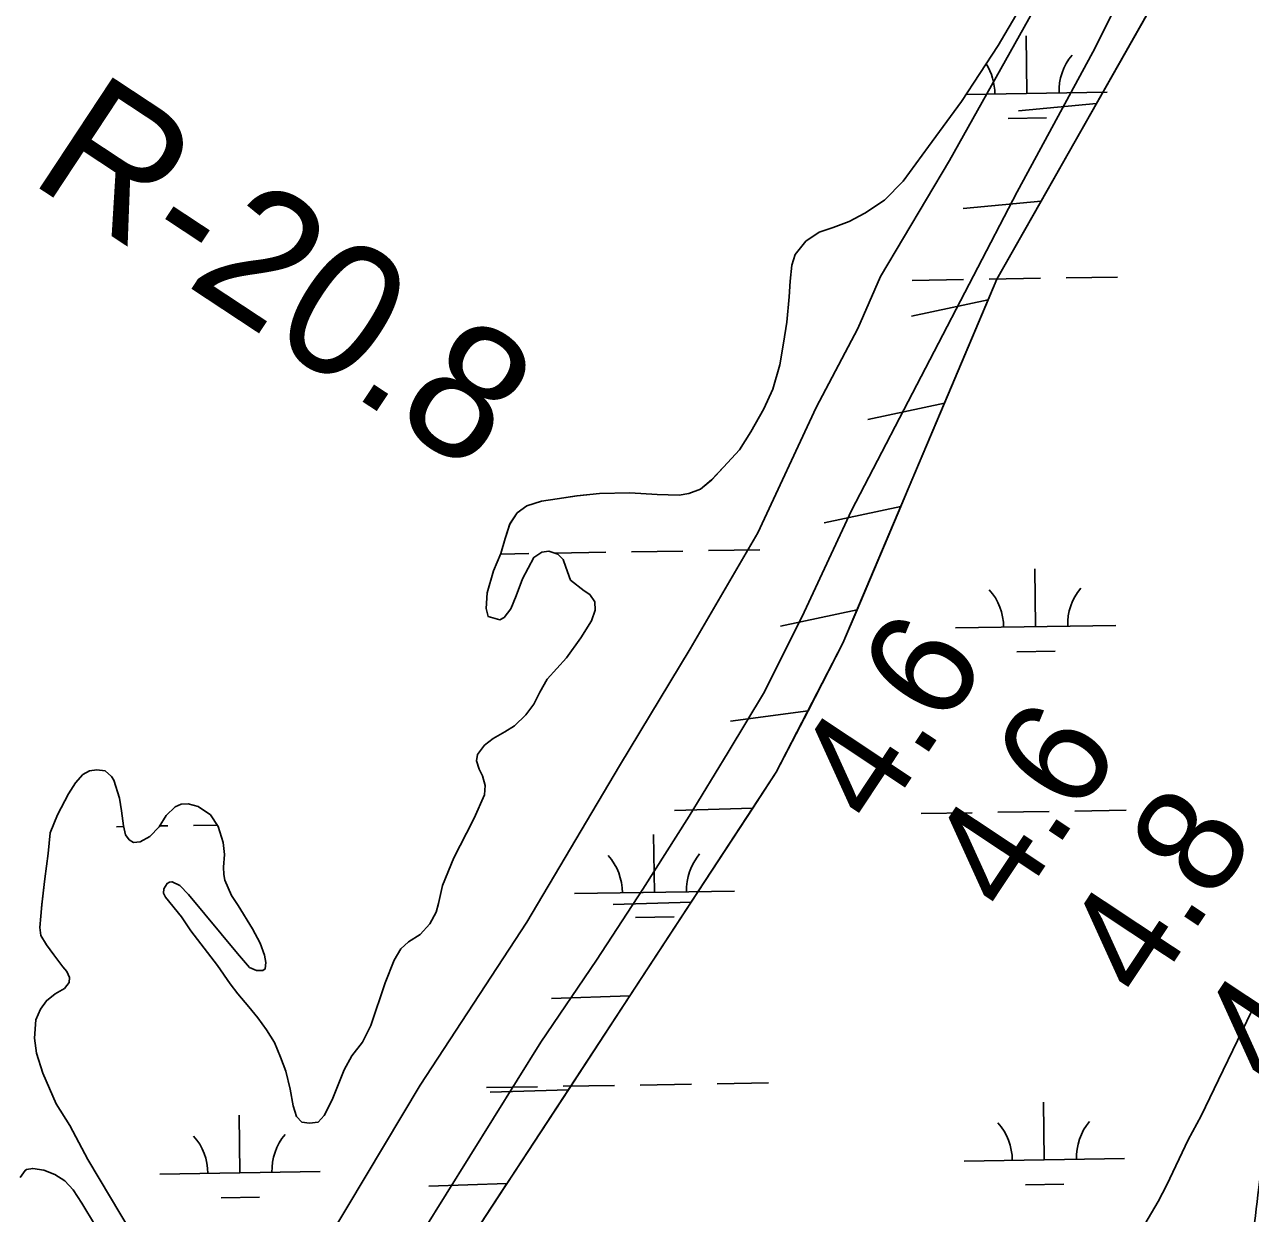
# Model space of a CAD drawing. Extents: x 3855477 to 3893699, y 299188 to 325115.
# Drawn here: x 3873461 to 3874225, y 315224 to 315966 of the extents above; entities that cross this region are included whole.
import ezdxf

# ---------------------------------------------------------------- set-up
doc = ezdxf.new("R2010")
doc.units = 0
for name, color, linetype in [('V-LEVE-TOET', 7, 'Continuous'), ('V-RIVR-EDGE', 7, 'Continuous'), ('V-RIVR-RANG', 7, 'Continuous'), ('V-RIVR-RANG-IDEN', 7, 'Continuous'), ('V-RRAP-FSHR', 7, 'Continuous'), ('V-TOPO-SHOR', 7, 'Continuous'), ('V-WETL-SWMP', 7, 'Continuous')]:
    doc.layers.add(name, color=color, linetype=linetype)

msp = doc.modelspace()

# ---------------------------------------------------------------- linework, layer by layer
at = {"layer": 'V-LEVE-TOET'}
for points in [[(3873409.54, 314710.01), (3873491.72, 314847.38), (3873541.33, 314938.46), (3873592.53, 315023.82), (3873650.7, 315112.39), (3873694.08, 315188.82), (3873782.82, 315331.05), (3873817.46, 315382.24), (3873846.34, 315426.52), (3873875.23, 315472.04), (3873899.58, 315511.86), (3873922.29, 315549.66), (3873947.13, 315599.28), (3873976.55, 315662.75), (3874025.37, 315756.69), (3874079.97, 315861.61), (3874127.1, 315948.62), (3874180.91, 316056.41)], [(3874101.72, 315995.74), (3874037.66, 315881.09), (3873994.71, 315808.74), (3873980.6, 315776.18), (3873954.55, 315726.98), (3873918.09, 315648.87), (3873875.95, 315576.51), (3873831.77, 315503.35), (3873773.96, 315405.8), (3873707.54, 315304.23), (3873650.96, 315209.52), (3873608.4, 315134.31), (3873557.19, 315048.14), (3873510.94, 314970.92), (3873492.38, 314943.29), (3873461.38, 314887.18), (3873426.28, 314827.84)]]:
    msp.add_lwpolyline(points, dxfattribs=at)
at = {"layer": 'V-RIVR-EDGE'}
msp.add_spline([(3873726.82, 314232.4), (3873775.97, 314285.29), (3873809.15, 314326.65), (3873834.75, 314363.65), (3873869.54, 314410.6), (3873891.94, 314444.81), (3873915.15, 314483.02), (3873943.6, 314542.33), (3873961.63, 314584.13), (3873988.45, 314630.69), (3874001.26, 314654.57), (3874020.47, 314686.01), (3874045.66, 314717.83), (3874074.87, 314767.97), (3874087.68, 314790.26), (3874127.29, 314851.93), (3874159.73, 314915.22), (3874174.18, 314958.23), (3874195.45, 315016.36), (3874212.39, 315099.61), (3874230.67, 315240.25), (3874241.24, 315324.71), (3874252.57, 315390.84), (3874259.81, 315420.31), (3874318.28, 315534.95), (3874399.22, 315712.49), (3874428.84, 315764.23), (3874516.12, 315923.43), (3874572.17, 316028.5), (3874588.98, 316057.16), (3874697.01, 316229.06), (3874780.25, 316369.14), (3874961.05, 316637.3), (3875011.44, 316705.72), (3875185.83, 316958.76), (3875260.23, 317070.17), (3875333.77, 317153.68)], degree=3, dxfattribs=at)
at = {"layer": 'V-RRAP-FSHR'}
for p, q in [((3874129.38, 315916.67), (3874080.77, 315912.05)), ((3874094.83, 315855.79), (3874046.22, 315851.18)), ((3874061.74, 315794.19), (3874014.01, 315783.92)), ((3874034.56, 315729.69), (3873986.82, 315719.42)), ((3874007.35, 315665.19), (3873959.6, 315654.98)), ((3873980.08, 315600.73), (3873932.33, 315590.52)), ((3873949.48, 315537.82), (3873901.08, 315531.35)), ((3873914.94, 315477.03), (3873866.13, 315475.5)), ((3873876.61, 315418.46), (3873827.81, 315416.92)), ((3873838.29, 315359.89), (3873789.48, 315358.35)), ((3873799.96, 315301.31), (3873751.16, 315299.78)), ((3873761.64, 315242.74), (3873712.83, 315241.2))]:
    msp.add_line(p, q, dxfattribs=at)
for points in [[(3874729.1, 316940.38), (3874727.05, 316915.74), (3874699.09, 316855.76), (3874460.95, 316499.98), (3874290.6, 316200.75), (3874067.14, 315807), (3874012.6, 315677.6), (3873971.26, 315579.9), (3873929.58, 315499.41), (3873719.77, 315178.76), (3873484.7, 314776.21), (3873217.49, 314339.56), (3873138.26, 314235.3), (3873075.44, 314153.65), (3872927.5, 313976.2), (3872892.49, 313938.08), (3872825.18, 313876.95), (3872784.77, 313847.99), (3872743.09, 313825.47), (3871825.54, 313314.74), (3871602.87, 313190.2), (3871185.8, 312936.48)], [(3874163.93, 315977.55), (3874129.38, 315916.67)], [(3874129.38, 315916.67), (3874094.83, 315855.79)], [(3874094.83, 315855.79), (3874067.14, 315807), (3874061.74, 315794.19)], [(3874061.74, 315794.19), (3874034.56, 315729.69)], [(3874034.56, 315729.69), (3874012.6, 315677.6), (3874007.35, 315665.19)], [(3874007.35, 315665.19), (3873980.08, 315600.73)], [(3873980.08, 315600.73), (3873971.26, 315579.9), (3873949.47, 315537.82)], [(3873949.48, 315537.82), (3873929.58, 315499.41), (3873914.94, 315477.03)], [(3873914.94, 315477.03), (3873876.61, 315418.46)], [(3873876.61, 315418.46), (3873838.29, 315359.88)], [(3873838.29, 315359.89), (3873799.96, 315301.31)], [(3873799.96, 315301.31), (3873761.64, 315242.73)], [(3873761.64, 315242.74), (3873723.31, 315184.16)]]:
    msp.add_lwpolyline(points, dxfattribs=at)
at = {"layer": 'V-TOPO-SHOR'}
for points in [[(3874092.1, 315993.95), (3874068.03, 315952.86), (3874045.13, 315917.86), (3874024.71, 315889.75), (3874008.81, 315868.12), (3873997.24, 315856.31), (3873984.89, 315848.16), (3873975.2, 315842.94), (3873965.21, 315839.36)], [(3873965.21, 315839.36), (3873956.35, 315836.27), (3873948.18, 315830.84), (3873941.42, 315822.45), (3873939.34, 315815.76), (3873938.25, 315805.7), (3873937.78, 315796.05), (3873936.25, 315780.31), (3873934.12, 315767.12), (3873931.79, 315753.62), (3873927.52, 315738.4), (3873921.95, 315726.15), (3873913.82, 315711.77), (3873906.63, 315700.65), (3873896.7, 315689.84), (3873889.33, 315681.76), (3873882.38, 315676.12), (3873875.14, 315673.22), (3873869.14, 315672.35), (3873855.32, 315672.75), (3873838.36, 315673.78), (3873819.35, 315673.31), (3873805.32, 315671.78), (3873792.91, 315670.03), (3873783.14, 315668.48), (3873774.08, 315665.59), (3873768.05, 315661.16), (3873763.33, 315654.28), (3873760.52, 315645.16), (3873757.81, 315635.83), (3873753.27, 315625.09), (3873749.31, 315611.29), (3873748.73, 315601.64), (3873749.92, 315596.55), (3873757.22, 315594.58), (3873759.87, 315595.98), (3873764.08, 315601.44), (3873767.28, 315609.44), (3873771.22, 315619.98), (3873778.32, 315633.45), (3873783.32, 315636.67), (3873787.8, 315637.25), (3873793.27, 315635.38), (3873796.61, 315632.1), (3873798.4, 315627.32), (3873801.29, 315619.27), (3873809.88, 315612.6), (3873813.32, 315610.24), (3873816.54, 315605.64), (3873816.71, 315600.46), (3873814.33, 315593.87), (3873807.75, 315583.35), (3873798.82, 315570.81), (3873786.63, 315557.38), (3873782.11, 315549.28), (3873778.29, 315541.79), (3873773.47, 315535.32), (3873766.31, 315528.46), (3873760.19, 315524.54), (3873753.04, 315520.42), (3873747.53, 315516.29), (3873743.32, 315510.43), (3873742.58, 315506.47), (3873744.27, 315501.38), (3873746.28, 315497.09), (3873748.07, 315491.09), (3873747.62, 315485.4), (3873741.12, 315470.81), (3873736.48, 315461.39), (3873728.44, 315446.1), (3873721.41, 315428.67), (3873719, 315417.51), (3873717.44, 315412.14), (3873713.52, 315404.85), (3873707.48, 315398.28), (3873700.13, 315393.66), (3873695.43, 315389.32), (3873691.21, 315382.24), (3873685.63, 315367.95), (3873676.6, 315341.39), (3873671.55, 315331.06), (3873664.88, 315322.47), (3873660.15, 315313.66), (3873656.73, 315305.35), (3873652.5, 315295.01), (3873647.65, 315285.29), (3873643.87, 315281.15), (3873638.47, 315280.48), (3873633.7, 315281.02), (3873630.27, 315284.6), (3873628.29, 315291.32), (3873626.33, 315301.7), (3873623.56, 315313), (3873620.37, 315321.66), (3873616.67, 315330.73), (3873611.54, 315338.79), (3873606.21, 315346.25), (3873600.57, 315353.1), (3873593.81, 315361.27), (3873588.98, 315367.4), (3873581.13, 315378.84)], [(3873581.13, 315378.84), (3873564.42, 315400.5), (3873558.48, 315409.28), (3873548.5, 315421.54), (3873547.41, 315423.99), (3873547.63, 315426.63), (3873549.58, 315430.07), (3873551.01, 315430.77), (3873552.74, 315431.07), (3873557.6, 315428.79), (3873562.95, 315423.07), (3873593.48, 315386.38), (3873601.04, 315377.68), (3873605.4, 315375.82), (3873609.26, 315375.7), (3873610.69, 315376.7), (3873611.12, 315380.76), (3873610.34, 315385.34), (3873607.55, 315392.68), (3873602.94, 315401.65), (3873593.89, 315416.35), (3873589.87, 315422.58), (3873585.67, 315432.16), (3873584.88, 315435.52), (3873584.81, 315440.09), (3873585.38, 315448.11), (3873584.62, 315455.54), (3873581.43, 315465.52), (3873576.6, 315472.77), (3873569.02, 315478.1), (3873562.83, 315479.67), (3873558.46, 315479.5), (3873554.59, 315477.8), (3873548.96, 315472.45), (3873544.54, 315465.27), (3873538.81, 315459.41), (3873532.89, 315456.1), (3873528.72, 315455.62), (3873525.99, 315457.16), (3873523.57, 315460.43), (3873522.39, 315466.03), (3873521.24, 315475.29), (3873519.87, 315483.33), (3873516.39, 315494.42), (3873514.98, 315496.67), (3873510.94, 315500.36), (3873505.67, 315501), (3873501.09, 315500.32), (3873497.11, 315498.02), (3873492.4, 315492.86), (3873487.98, 315485.99), (3873481.18, 315472.82), (3873476.73, 315461.57), (3873475.32, 315448.78), (3873473.38, 315432.94), (3873471.34, 315416.8), (3873470.78, 315409.59), (3873470.12, 315402.58), (3873470.8, 315397.59), (3873474.32, 315391.78), (3873478.85, 315385.55), (3873484.49, 315378.09), (3873487.11, 315375.12), (3873488.71, 315371.45), (3873488.48, 315368.2), (3873485.51, 315364.57), (3873479.8, 315361.25), (3873474.28, 315356.82), (3873470.58, 315351.66), (3873467.79, 315344.87), (3873466.9, 315333.5), (3873468.16, 315324.14), (3873472.03, 315311.71), (3873480.44, 315292.45), (3873488.88, 315278.98), (3873500.21, 315257.76), (3873527.84, 315211.53)], [(3873504.91, 315216.37), (3873496.37, 315230.55), (3873491.04, 315238.92), (3873485.79, 315244.45), (3873479.62, 315248.55), (3873472.63, 315251.14), (3873465.72, 315252.21), (3873461.86, 315251.52), (3873460.94, 315251.02), (3873457.96, 315246.57)]]:
    msp.add_lwpolyline(points, dxfattribs=at)
at = {"layer": 'V-WETL-SWMP'}
for p, q in [((3874086.04, 315922.88), (3874085.45, 315958.87)), ((3874048, 315922.26), (3874136.03, 315923.69)), ((3874074.29, 315907.25), (3874098.28, 315907.64)), ((3874014.52, 315806.26), (3874046.51, 315806.79)), ((3874062.51, 315807.05), (3874094.51, 315807.57)), ((3874110.5, 315807.83), (3874142.5, 315808.35)), ((3873791.35, 315636.11), (3873823.35, 315636.63)), ((3873839.35, 315636.89), (3873871.34, 315637.41)), ((3873887.34, 315637.67), (3873919.33, 315638.19)), ((3873757.7, 315635.56), (3873775.35, 315635.85)), ((3874091.45, 315590.25), (3874090.87, 315626.24)), ((3874041.46, 315589.43), (3874141.45, 315591.06)), ((3874079.71, 315574.62), (3874103.7, 315575.01)), ((3874115.92, 315475.2), (3874147.92, 315475.72)), ((3874019.94, 315473.63), (3874051.93, 315474.16)), ((3874067.93, 315474.42), (3874099.93, 315474.94)), ((3873518.09, 315465.46), (3873522.5, 315465.53)), ((3873544.93, 315465.9), (3873550.09, 315465.98)), ((3873566.09, 315466.24), (3873580.79, 315466.48)), ((3873853.65, 315424.49), (3873853.06, 315460.48)), ((3873803.66, 315423.67), (3873903.64, 315425.3)), ((3873841.9, 315408.86), (3873865.9, 315409.26)), ((3873748.78, 315302.69), (3873780.77, 315303.21)), ((3873796.77, 315303.48), (3873828.77, 315304)), ((3873844.76, 315304.26), (3873876.76, 315304.78)), ((3873892.76, 315305.04), (3873924.75, 315305.56)), ((3874096.87, 315257.62), (3874096.29, 315293.61)), ((3873595.03, 315249.44), (3873594.45, 315285.43)), ((3874046.88, 315256.8), (3874146.87, 315258.43)), ((3873545.04, 315248.63), (3873645.03, 315250.25)), ((3874085.13, 315241.99), (3874109.12, 315242.38)), ((3873583.28, 315233.82), (3873607.28, 315234.21))]:
    msp.add_line(p, q, dxfattribs=at)
for points in [[(3873744.27, 315501.38), (3873742.58, 315506.47), (3873743.32, 315510.43), (3873747.53, 315516.29), (3873753.04, 315520.42), (3873760.19, 315524.54), (3873766.31, 315528.46), (3873773.47, 315535.32), (3873778.29, 315541.79), (3873782.11, 315549.28), (3873786.63, 315557.38), (3873798.82, 315570.81), (3873807.75, 315583.35), (3873814.33, 315593.87), (3873816.71, 315600.46), (3873816.54, 315605.65), (3873813.32, 315610.24), (3873809.88, 315612.6), (3873801.29, 315619.27), (3873798.4, 315627.32), (3873796.6, 315632.1), (3873793.27, 315635.38), (3873787.8, 315637.25), (3873783.32, 315636.67), (3873778.32, 315633.45), (3873771.22, 315619.98), (3873767.28, 315609.44), (3873764.08, 315601.44), (3873759.87, 315595.98), (3873757.22, 315594.57), (3873749.92, 315596.56), (3873748.73, 315601.65), (3873749.31, 315611.29), (3873753.27, 315625.09), (3873757.81, 315635.83), (3873760.52, 315645.16), (3873763.33, 315654.29), (3873768.05, 315661.16), (3873774.08, 315665.59), (3873783.14, 315668.48), (3873792.91, 315670.03), (3873805.31, 315671.78), (3873819.35, 315673.3), (3873838.36, 315673.78), (3873855.32, 315672.75), (3873869.14, 315672.35), (3873875.14, 315673.22), (3873882.38, 315676.12), (3873889.32, 315681.76), (3873896.7, 315689.84), (3873906.63, 315700.64), (3873913.82, 315711.77), (3873921.95, 315726.15), (3873927.52, 315738.4), (3873931.79, 315753.62), (3873934.12, 315767.12), (3873936.25, 315780.31), (3873937.78, 315796.05), (3873938.25, 315805.7), (3873939.34, 315815.76), (3873941.42, 315822.45), (3873948.18, 315830.84), (3873956.35, 315836.27), (3873965.21, 315839.35), (3873975.2, 315842.94), (3873984.89, 315848.16), (3873997.24, 315856.31), (3874008.81, 315868.12), (3874024.71, 315889.75), (3874045.13, 315917.86), (3874068.03, 315952.86), (3874092.1, 315993.95)], [(3873488.71, 315371.45), (3873487.11, 315375.12), (3873484.49, 315378.09), (3873478.85, 315385.54), (3873474.32, 315391.78), (3873470.8, 315397.59), (3873470.12, 315402.58), (3873470.78, 315409.58), (3873471.34, 315416.79), (3873473.38, 315432.94), (3873475.32, 315448.78), (3873476.73, 315461.57), (3873481.18, 315472.82), (3873487.98, 315485.98), (3873492.4, 315492.86), (3873497.11, 315498.02), (3873501.09, 315500.32), (3873505.67, 315501), (3873510.95, 315500.36), (3873514.98, 315496.67), (3873516.39, 315494.43), (3873519.87, 315483.33), (3873521.24, 315475.29), (3873522.39, 315466.03), (3873523.57, 315460.43), (3873525.99, 315457.16), (3873528.72, 315455.62), (3873532.89, 315456.1), (3873538.81, 315459.41), (3873544.54, 315465.27), (3873548.96, 315472.45), (3873554.59, 315477.8), (3873558.46, 315479.5), (3873562.83, 315479.67), (3873569.02, 315478.1), (3873576.6, 315472.77), (3873581.43, 315465.52), (3873584.61, 315455.54), (3873585.38, 315448.11), (3873584.81, 315440.09), (3873584.88, 315435.52), (3873585.67, 315432.16), (3873589.87, 315422.58), (3873593.89, 315416.35), (3873602.94, 315401.65), (3873607.55, 315392.68), (3873610.34, 315385.34), (3873611.12, 315380.76), (3873610.69, 315376.7), (3873609.26, 315375.7), (3873605.4, 315375.82), (3873601.04, 315377.68), (3873593.48, 315386.37), (3873562.95, 315423.07), (3873557.6, 315428.8), (3873552.74, 315431.07), (3873551.01, 315430.77), (3873549.58, 315430.07), (3873547.63, 315426.63), (3873547.4, 315423.99), (3873548.5, 315421.54), (3873558.48, 315409.28), (3873564.42, 315400.5), (3873581.13, 315378.84), (3873588.98, 315367.4), (3873593.81, 315361.27), (3873600.57, 315353.09), (3873606.21, 315346.25), (3873611.54, 315338.79), (3873616.67, 315330.73), (3873620.37, 315321.66), (3873623.56, 315313), (3873626.33, 315301.7), (3873628.29, 315291.32), (3873630.27, 315284.6), (3873633.7, 315281.02), (3873638.47, 315280.48), (3873643.87, 315281.15), (3873647.65, 315285.29), (3873652.5, 315295.01), (3873656.74, 315305.35), (3873660.15, 315313.66), (3873664.88, 315322.47), (3873671.55, 315331.06), (3873676.6, 315341.39), (3873685.63, 315367.95), (3873691.21, 315382.24), (3873695.43, 315389.32), (3873700.13, 315393.66), (3873707.48, 315398.28), (3873713.52, 315404.85), (3873717.44, 315412.14), (3873719, 315417.51), (3873721.41, 315428.67), (3873728.44, 315446.1), (3873736.48, 315461.39), (3873741.12, 315470.81), (3873747.62, 315485.4), (3873748.06, 315491.09), (3873746.28, 315497.09), (3873744.27, 315501.38)], [(3873527.84, 315211.53), (3873500.21, 315257.76), (3873488.88, 315278.98), (3873480.44, 315292.45), (3873472.03, 315311.71), (3873468.16, 315324.14), (3873466.9, 315333.5), (3873467.79, 315344.87), (3873470.58, 315351.66), (3873474.28, 315356.82), (3873479.8, 315361.25), (3873485.51, 315364.57), (3873488.48, 315368.2), (3873488.71, 315371.45)], [(3874226.18, 315350.07), (3874217.42, 315331.98), (3874205.45, 315307.47), (3874194.78, 315285.13), (3874186.54, 315270.11), (3874173.35, 315242.03), (3874167.83, 315231.66), (3874159.59, 315217.43)], [(3873457.96, 315246.57), (3873460.94, 315251.02), (3873461.86, 315251.52), (3873465.73, 315252.21), (3873472.63, 315251.14), (3873479.62, 315248.55), (3873485.79, 315244.45), (3873491.04, 315238.92), (3873496.37, 315230.55), (3873504.9, 315216.37)]]:
    msp.add_lwpolyline(points, dxfattribs=at)
for centre, start, end in [((3874141.26, 315924.25), 140.16154, 181.7052), ((3874030.79, 315922.45), 0.16154, 32.49109), ((3874036.21, 315589.82), 0.16154, 41.7052), ((3874146.68, 315591.62), 140.16154, 181.7052), ((3873798.41, 315424.06), 0.16154, 41.7052), ((3873908.88, 315425.86), 140.16154, 181.7052), ((3874041.63, 315257.19), 0.16154, 41.7052), ((3874152.1, 315258.99), 140.16154, 181.7052), ((3873539.79, 315249.01), 0.16154, 41.7052), ((3873650.26, 315250.81), 140.16154, 181.7052)]:
    msp.add_arc(centre, 35.25, start, end, dxfattribs=at)

# ---------------------------------------------------------------- texts
at = {"layer": 'V-RIVR-RANG'}
for s, p in [('4.6', (3873992.79, 315463.94)), ('4.6', (3874076.25, 315408.87)), ('4.8', (3874160.74, 315355.33)), ('4.9', (3874244.06, 315300.04))]:
    msp.add_text(s, height=67, rotation=56.43833, dxfattribs=at).set_placement(p)
at = {"layer": 'V-RIVR-RANG-IDEN'}
msp.add_text('R-20.8', height=83, rotation=326.58167, dxfattribs=at).set_placement((3873462.33, 315868.63))

doc.saveas('drawing.dxf')
